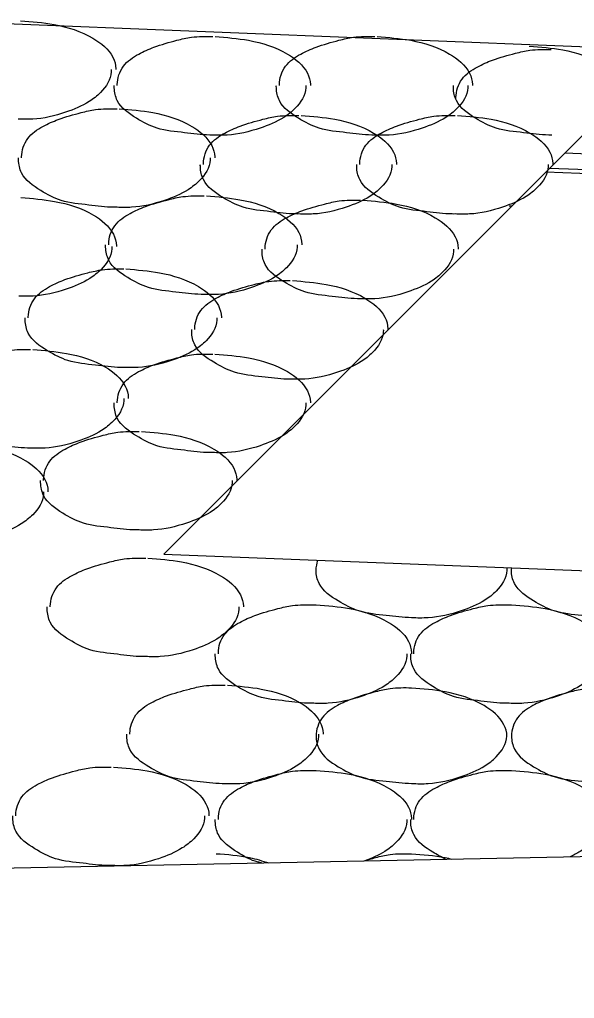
# Model space of a CAD drawing. Extents: x 1364961 to 1365294, y 367927 to 368034.
# Drawn here: x 1365025.527 to 1365026.981, y 367952.523 to 367955.087 of the extents above; entities that cross this region are included whole.
import ezdxf

# ---------------------------------------------------------------- set-up
doc = ezdxf.new("R2010")
doc.units = 0
doc.layers.add('Default', color=7, linetype='Continuous')

msp = doc.modelspace()

# ---------------------------------------------------------------- linework, layer by layer
at = {"layer": 'Default'}
for p, q in [((1365025.2251, 367955.0869), (1365027.2251, 367955.0069)), ((1365027.2251, 367955.0069), (1365025.9051, 367953.6869)), ((1365026.9561, 367954.7379), (1365055.1971, 367953.6139)), ((1365026.9061, 367954.6879), (1365055.1971, 367953.5609)), ((1365026.9161, 367954.6979), (1365055.1971, 367953.5729)), ((1365026.8161, 367954.5979), (1365026.8101, 367954.5979)), ((1365025.9051, 367953.6869), (1365055.1661, 367952.5229)), ((1365026.2981, 367953.5539), (1365026.3041, 367953.5539)), ((1365026.8101, 367953.5539), (1365026.8161, 367953.5539)), ((1365026.2981, 367953.1199), (1365026.3041, 367953.1199)), ((1365026.8101, 367953.1199), (1365026.8161, 367953.1199)), ((1365014.9002, 367952.6529), (1365031.1681, 367952.9779))]:
    msp.add_line(p, q, dxfattribs=at)
for points in [[(1365025.5296, 367955.084), (1365025.6176, 367955.074), (1365025.7196, 367955.038), (1365025.7716, 367954.988), (1365025.7796, 367954.958), (1365025.7796, 367954.956)], [(1365025.7834, 367954.9145), (1365025.7834, 367954.9165), (1365025.7994, 367954.9645), (1365025.8394, 367954.9965), (1365025.8794, 367955.0145), (1365025.9394, 367955.0325), (1365025.9774, 367955.0405), (1365026.0334, 367955.0425)], [(1365026.0394, 367955.0425), (1365026.1274, 367955.0325), (1365026.2294, 367954.9965), (1365026.2814, 367954.9465), (1365026.2894, 367954.9165), (1365026.2894, 367954.9145)], [(1365026.208, 367954.9145), (1365026.208, 367954.9165), (1365026.224, 367954.9645), (1365026.264, 367954.9965), (1365026.304, 367955.0145), (1365026.364, 367955.0325), (1365026.402, 367955.0405), (1365026.458, 367955.0425)], [(1365026.464, 367955.0425), (1365026.552, 367955.0325), (1365026.654, 367954.9965), (1365026.706, 367954.9465), (1365026.714, 367954.9165), (1365026.714, 367954.9145)], [(1365026.6705, 367954.8806), (1365026.6705, 367954.8826), (1365026.6865, 367954.9306), (1365026.7265, 367954.9626), (1365026.7665, 367954.9806), (1365026.8265, 367954.9986), (1365026.8645, 367955.0066), (1365026.9205, 367955.0086)], [(1365026.8624, 367955.0174), (1365026.9504, 367955.0074), (1365027.0524, 367954.9714), (1365027.1044, 367954.9214), (1365027.1124, 367954.8914), (1365027.1124, 367954.8894)], [(1365025.7676, 367954.956), (1365025.7676, 367954.95), (1365025.7396, 367954.896), (1365025.7096, 367954.872), (1365025.6476, 367954.844), (1365025.5616, 367954.826), (1365025.5236, 367954.826)], [(1365026.0334, 367954.7845), (1365026.0254, 367954.7845), (1365025.9594, 367954.7905), (1365025.8874, 367954.8025), (1365025.8334, 367954.8285), (1365025.7834, 367954.8745), (1365025.7754, 367954.9085), (1365025.7754, 367954.9145)], [(1365026.2774, 367954.9145), (1365026.2774, 367954.9085), (1365026.2494, 367954.8545), (1365026.2194, 367954.8305), (1365026.1574, 367954.8025), (1365026.0714, 367954.7845), (1365026.0334, 367954.7845)], [(1365026.458, 367954.7845), (1365026.45, 367954.7845), (1365026.384, 367954.7905), (1365026.312, 367954.8025), (1365026.258, 367954.8285), (1365026.208, 367954.8745), (1365026.2, 367954.9085), (1365026.2, 367954.9145)], [(1365026.702, 367954.9145), (1365026.702, 367954.9085), (1365026.674, 367954.8545), (1365026.644, 367954.8305), (1365026.582, 367954.8025), (1365026.496, 367954.7845), (1365026.458, 367954.7845)], [(1365026.9218, 367954.7845), (1365026.9138, 367954.7845), (1365026.8478, 367954.7905), (1365026.7758, 367954.8025), (1365026.7218, 367954.8285), (1365026.6718, 367954.8745), (1365026.6638, 367954.9085), (1365026.6638, 367954.9145)], [(1365025.5326, 367954.7251), (1365025.5326, 367954.7271), (1365025.5486, 367954.7751), (1365025.5886, 367954.8071), (1365025.6286, 367954.8251), (1365025.6886, 367954.8431), (1365025.7266, 367954.8511), (1365025.7826, 367954.8531)], [(1365025.7886, 367954.8531), (1365025.8766, 367954.8431), (1365025.9786, 367954.8071), (1365026.0306, 367954.7571), (1365026.0386, 367954.7271), (1365026.0386, 367954.7251)], [(1365026.0089, 367954.7076), (1365026.0089, 367954.7096), (1365026.0249, 367954.7576), (1365026.0649, 367954.7896), (1365026.1049, 367954.8076), (1365026.1649, 367954.8256), (1365026.2029, 367954.8336), (1365026.2589, 367954.8356)], [(1365026.2649, 367954.8356), (1365026.3529, 367954.8256), (1365026.4549, 367954.7896), (1365026.5069, 367954.7396), (1365026.5149, 367954.7096), (1365026.5149, 367954.7076)], [(1365026.4185, 367954.7076), (1365026.4185, 367954.7096), (1365026.4345, 367954.7576), (1365026.4745, 367954.7896), (1365026.5145, 367954.8076), (1365026.5745, 367954.8256), (1365026.6125, 367954.8336), (1365026.6685, 367954.8356)], [(1365026.6745, 367954.8356), (1365026.7625, 367954.8256), (1365026.8645, 367954.7896), (1365026.9165, 367954.7396), (1365026.9245, 367954.7096), (1365026.9245, 367954.7076)], [(1365025.7826, 367954.5951), (1365025.7746, 367954.5951), (1365025.7086, 367954.6011), (1365025.6366, 367954.6131), (1365025.5826, 367954.6391), (1365025.5326, 367954.6851), (1365025.5246, 367954.7191), (1365025.5246, 367954.7251)], [(1365026.0266, 367954.7251), (1365026.0266, 367954.7191), (1365025.9986, 367954.6651), (1365025.9686, 367954.6411), (1365025.9066, 367954.6131), (1365025.8206, 367954.5951), (1365025.7826, 367954.5951)], [(1365026.2589, 367954.5776), (1365026.2509, 367954.5776), (1365026.1849, 367954.5836), (1365026.1129, 367954.5956), (1365026.0589, 367954.6216), (1365026.0089, 367954.6676), (1365026.0009, 367954.7016), (1365026.0009, 367954.7076)], [(1365026.5029, 367954.7076), (1365026.5029, 367954.7016), (1365026.4749, 367954.6476), (1365026.4449, 367954.6236), (1365026.3829, 367954.5956), (1365026.2969, 367954.5776), (1365026.2589, 367954.5776)], [(1365026.6685, 367954.5776), (1365026.6605, 367954.5776), (1365026.5945, 367954.5836), (1365026.5225, 367954.5956), (1365026.4685, 367954.6216), (1365026.4185, 367954.6676), (1365026.4105, 367954.7016), (1365026.4105, 367954.7076)], [(1365026.9125, 367954.7076), (1365026.9125, 367954.7016), (1365026.8845, 367954.6476), (1365026.8545, 367954.6236), (1365026.7925, 367954.5956), (1365026.7065, 367954.5776), (1365026.6685, 367954.5776)], [(1365025.7608, 367954.497), (1365025.7608, 367954.499), (1365025.7768, 367954.547), (1365025.8168, 367954.579), (1365025.8568, 367954.597), (1365025.9168, 367954.615), (1365025.9548, 367954.623), (1365026.0108, 367954.625)], [(1365026.0168, 367954.625), (1365026.1048, 367954.615), (1365026.2068, 367954.579), (1365026.2588, 367954.529), (1365026.2668, 367954.499), (1365026.2668, 367954.497)], [(1365025.531, 367954.6206), (1365025.619, 367954.6106), (1365025.721, 367954.5746), (1365025.773, 367954.5246), (1365025.781, 367954.4946), (1365025.781, 367954.4926)], [(1365026.1705, 367954.4857), (1365026.1705, 367954.4877), (1365026.1865, 367954.5357), (1365026.2265, 367954.5677), (1365026.2665, 367954.5857), (1365026.3265, 367954.6037), (1365026.3645, 367954.6117), (1365026.4205, 367954.6137)], [(1365026.4265, 367954.6137), (1365026.5145, 367954.6037), (1365026.6165, 367954.5677), (1365026.6685, 367954.5177), (1365026.6765, 367954.4877), (1365026.6765, 367954.4857)], [(1365026.0108, 367954.367), (1365026.0028, 367954.367), (1365025.9368, 367954.373), (1365025.8648, 367954.385), (1365025.8108, 367954.411), (1365025.7608, 367954.457), (1365025.7528, 367954.491), (1365025.7528, 367954.497)], [(1365026.2548, 367954.497), (1365026.2548, 367954.491), (1365026.2268, 367954.437), (1365026.1968, 367954.413), (1365026.1348, 367954.385), (1365026.0488, 367954.367), (1365026.0108, 367954.367)], [(1365025.769, 367954.4926), (1365025.769, 367954.4866), (1365025.741, 367954.4326), (1365025.711, 367954.4086), (1365025.649, 367954.3806), (1365025.563, 367954.3626), (1365025.525, 367954.3626)], [(1365026.4205, 367954.3557), (1365026.4125, 367954.3557), (1365026.3465, 367954.3617), (1365026.2745, 367954.3737), (1365026.2205, 367954.3997), (1365026.1705, 367954.4457), (1365026.1625, 367954.4797), (1365026.1625, 367954.4857)], [(1365026.6645, 367954.4857), (1365026.6645, 367954.4797), (1365026.6365, 367954.4257), (1365026.6065, 367954.4017), (1365026.5445, 367954.3737), (1365026.4585, 367954.3557), (1365026.4205, 367954.3557)], [(1365025.5501, 367954.3056), (1365025.5501, 367954.3076), (1365025.5661, 367954.3556), (1365025.6061, 367954.3876), (1365025.6461, 367954.4056), (1365025.7061, 367954.4236), (1365025.7441, 367954.4316), (1365025.8001, 367954.4336)], [(1365025.8061, 367954.4336), (1365025.8941, 367954.4236), (1365025.9961, 367954.3876), (1365026.0481, 367954.3376), (1365026.0561, 367954.3076), (1365026.0561, 367954.3056)], [(1365025.9863, 367954.2751), (1365025.9863, 367954.2771), (1365026.0023, 367954.3251), (1365026.0423, 367954.3571), (1365026.0823, 367954.3751), (1365026.1423, 367954.3931), (1365026.1803, 367954.4011), (1365026.2363, 367954.4031)], [(1365026.2423, 367954.4031), (1365026.3303, 367954.3931), (1365026.4323, 367954.3571), (1365026.4843, 367954.3071), (1365026.4923, 367954.2771), (1365026.4923, 367954.2751)], [(1365025.8001, 367954.1756), (1365025.7921, 367954.1756), (1365025.7261, 367954.1816), (1365025.6541, 367954.1936), (1365025.6001, 367954.2196), (1365025.5501, 367954.2656), (1365025.5421, 367954.2996), (1365025.5421, 367954.3056)], [(1365026.0441, 367954.3056), (1365026.0441, 367954.2996), (1365026.0161, 367954.2456), (1365025.9861, 367954.2216), (1365025.9241, 367954.1936), (1365025.8381, 367954.1756), (1365025.8001, 367954.1756)], [(1365026.2363, 367954.1451), (1365026.2283, 367954.1451), (1365026.1623, 367954.1511), (1365026.0903, 367954.1631), (1365026.0363, 367954.1891), (1365025.9863, 367954.2351), (1365025.9783, 367954.2691), (1365025.9783, 367954.2751)], [(1365026.4803, 367954.2751), (1365026.4803, 367954.2691), (1365026.4523, 367954.2151), (1365026.4223, 367954.1911), (1365026.3603, 367954.1631), (1365026.2743, 367954.1451), (1365026.2363, 367954.1451)], [(1365025.3061, 367954.0945), (1365025.3061, 367954.0965), (1365025.3221, 367954.1445), (1365025.3621, 367954.1765), (1365025.4021, 367954.1945), (1365025.4621, 367954.2125), (1365025.5001, 367954.2205), (1365025.5561, 367954.2225)], [(1365025.5621, 367954.2225), (1365025.6501, 367954.2125), (1365025.7521, 367954.1765), (1365025.8041, 367954.1265), (1365025.8121, 367954.0965), (1365025.8121, 367954.0945)], [(1365025.7833, 367954.0826), (1365025.7833, 367954.0846), (1365025.7993, 367954.1326), (1365025.8393, 367954.1646), (1365025.8793, 367954.1826), (1365025.9393, 367954.2006), (1365025.9773, 367954.2086), (1365026.0333, 367954.2106)], [(1365026.0393, 367954.2106), (1365026.1273, 367954.2006), (1365026.2293, 367954.1646), (1365026.2813, 367954.1146), (1365026.2893, 367954.0846), (1365026.2893, 367954.0826)], [(1365025.5561, 367953.9645), (1365025.5481, 367953.9645), (1365025.4821, 367953.9705), (1365025.4101, 367953.9825), (1365025.3561, 367954.0085), (1365025.3061, 367954.0545), (1365025.2981, 367954.0885), (1365025.2981, 367954.0945)], [(1365025.8001, 367954.0945), (1365025.8001, 367954.0885), (1365025.7721, 367954.0345), (1365025.7421, 367954.0105), (1365025.6801, 367953.9825), (1365025.5941, 367953.9645), (1365025.5561, 367953.9645)], [(1365026.0333, 367953.9526), (1365026.0253, 367953.9526), (1365025.9593, 367953.9586), (1365025.8873, 367953.9706), (1365025.8333, 367953.9966), (1365025.7833, 367954.0426), (1365025.7753, 367954.0766), (1365025.7753, 367954.0826)], [(1365026.2773, 367954.0826), (1365026.2773, 367954.0766), (1365026.2493, 367954.0226), (1365026.2193, 367953.9986), (1365026.1573, 367953.9706), (1365026.0713, 367953.9526), (1365026.0333, 367953.9526)], [(1365025.5904, 367953.8799), (1365025.5904, 367953.8819), (1365025.6064, 367953.9299), (1365025.6464, 367953.9619), (1365025.6864, 367953.9799), (1365025.7464, 367953.9979), (1365025.7844, 367954.0059), (1365025.8404, 367954.0079)], [(1365025.8464, 367954.0079), (1365025.9344, 367953.9979), (1365026.0364, 367953.9619), (1365026.0884, 367953.9119), (1365026.0964, 367953.8819), (1365026.0964, 367953.8799)], [(1365025.3517, 367953.978), (1365025.4397, 367953.968), (1365025.5417, 367953.932), (1365025.5937, 367953.882), (1365025.6017, 367953.852), (1365025.6017, 367953.85)], [(1365025.8404, 367953.7499), (1365025.8324, 367953.7499), (1365025.7664, 367953.7559), (1365025.6944, 367953.7679), (1365025.6404, 367953.7939), (1365025.5904, 367953.8399), (1365025.5824, 367953.8739), (1365025.5824, 367953.8799)], [(1365026.0844, 367953.8799), (1365026.0844, 367953.8739), (1365026.0564, 367953.8199), (1365026.0264, 367953.7959), (1365025.9644, 367953.7679), (1365025.8784, 367953.7499), (1365025.8404, 367953.7499)], [(1365025.5897, 367953.85), (1365025.5897, 367953.844), (1365025.5617, 367953.79), (1365025.5317, 367953.766), (1365025.4697, 367953.738), (1365025.3837, 367953.72), (1365025.3457, 367953.72)], [(1365025.6077, 367953.5482), (1365025.6077, 367953.5502), (1365025.6237, 367953.5982), (1365025.6637, 367953.6302), (1365025.7037, 367953.6482), (1365025.7637, 367953.6662), (1365025.8017, 367953.6742), (1365025.8577, 367953.6762)], [(1365025.8637, 367953.6762), (1365025.9517, 367953.6662), (1365026.0537, 367953.6302), (1365026.1057, 367953.5802), (1365026.1137, 367953.5502), (1365026.1137, 367953.5482)], [(1365026.8041, 367953.6509), (1365026.8041, 367953.6439), (1365026.7761, 367953.5899), (1365026.7461, 367953.5659), (1365026.6841, 367953.5379), (1365026.5981, 367953.5199), (1365026.5541, 367953.5199), (1365026.4881, 367953.5259), (1365026.4161, 367953.5379), (1365026.3621, 367953.5639), (1365026.3121, 367953.6099), (1365026.3041, 367953.6439), (1365026.3091, 367953.6709)], [(1365027.3131, 367953.6309), (1365027.2881, 367953.5899), (1365027.2581, 367953.5659), (1365027.1961, 367953.5379), (1365027.1101, 367953.5199), (1365027.0661, 367953.5199), (1365027.0001, 367953.5259), (1365026.9281, 367953.5379), (1365026.8741, 367953.5639), (1365026.8241, 367953.6099), (1365026.8161, 367953.6439), (1365026.8171, 367953.6509)], [(1365025.8577, 367953.4182), (1365025.8497, 367953.4182), (1365025.7837, 367953.4242), (1365025.7117, 367953.4362), (1365025.6577, 367953.4622), (1365025.6077, 367953.5082), (1365025.5997, 367953.5422), (1365025.5997, 367953.5482)], [(1365026.1017, 367953.5482), (1365026.1017, 367953.5422), (1365026.0737, 367953.4882), (1365026.0437, 367953.4642), (1365025.9817, 367953.4362), (1365025.8957, 367953.4182), (1365025.8577, 367953.4182)], [(1365026.0481, 367953.4259), (1365026.0481, 367953.4279), (1365026.0641, 367953.4759), (1365026.1041, 367953.5079), (1365026.1441, 367953.5259), (1365026.2041, 367953.5439), (1365026.2421, 367953.5519), (1365026.2981, 367953.5539)], [(1365026.3041, 367953.5539), (1365026.3921, 367953.5439), (1365026.4941, 367953.5079), (1365026.5461, 367953.4579), (1365026.5541, 367953.4279), (1365026.5541, 367953.4259)], [(1365026.5601, 367953.4259), (1365026.5601, 367953.4279), (1365026.5761, 367953.4759), (1365026.6161, 367953.5079), (1365026.6561, 367953.5259), (1365026.7161, 367953.5439), (1365026.7541, 367953.5519), (1365026.8101, 367953.5539)], [(1365026.8161, 367953.5539), (1365026.9041, 367953.5439), (1365027.0061, 367953.5079), (1365027.0581, 367953.4579), (1365027.0661, 367953.4279), (1365027.0661, 367953.4259)], [(1365026.2981, 367953.2959), (1365026.2901, 367953.2959), (1365026.2241, 367953.3019), (1365026.1521, 367953.3139), (1365026.0981, 367953.3399), (1365026.0481, 367953.3859), (1365026.0401, 367953.4199), (1365026.0401, 367953.4259)], [(1365026.5421, 367953.4259), (1365026.5421, 367953.4199), (1365026.5141, 367953.3659), (1365026.4841, 367953.3419), (1365026.4221, 367953.3139), (1365026.3361, 367953.2959), (1365026.2981, 367953.2959)], [(1365026.8101, 367953.2959), (1365026.8021, 367953.2959), (1365026.7361, 367953.3019), (1365026.6641, 367953.3139), (1365026.6101, 367953.3399), (1365026.5601, 367953.3859), (1365026.5521, 367953.4199), (1365026.5521, 367953.4259)], [(1365027.0541, 367953.4259), (1365027.0541, 367953.4199), (1365027.0261, 367953.3659), (1365026.9961, 367953.3419), (1365026.9341, 367953.3139), (1365026.8481, 367953.2959), (1365026.8101, 367953.2959)], [(1365025.8163, 367953.2153), (1365025.8163, 367953.2173), (1365025.8323, 367953.2653), (1365025.8723, 367953.2973), (1365025.9123, 367953.3153), (1365025.9723, 367953.3333), (1365026.0103, 367953.3413), (1365026.0663, 367953.3433)], [(1365026.0723, 367953.3433), (1365026.1603, 367953.3333), (1365026.2623, 367953.2973), (1365026.3143, 367953.2473), (1365026.3223, 367953.2173), (1365026.3223, 367953.2153)], [(1365026.5541, 367953.3359), (1365026.6421, 367953.3259), (1365026.7441, 367953.2899), (1365026.7961, 367953.2399), (1365026.8041, 367953.2099), (1365026.7761, 367953.1559), (1365026.7461, 367953.1319), (1365026.6841, 367953.1039), (1365026.5981, 367953.0859), (1365026.5541, 367953.0859), (1365026.4881, 367953.0919), (1365026.4161, 367953.1039), (1365026.3621, 367953.1299), (1365026.3121, 367953.1759), (1365026.3041, 367953.2099), (1365026.3201, 367953.2579), (1365026.3601, 367953.2899), (1365026.4001, 367953.3079), (1365026.4601, 367953.3259), (1365026.4981, 367953.3339), (1365026.5541, 367953.3359)], [(1365027.0661, 367953.3359), (1365027.1541, 367953.3259), (1365027.2561, 367953.2899), (1365027.3081, 367953.2399), (1365027.3161, 367953.2099), (1365027.2881, 367953.1559), (1365027.2581, 367953.1319), (1365027.1961, 367953.1039), (1365027.1101, 367953.0859), (1365027.0661, 367953.0859), (1365027.0001, 367953.0919), (1365026.9281, 367953.1039), (1365026.8741, 367953.1299), (1365026.8241, 367953.1759), (1365026.8161, 367953.2099), (1365026.8321, 367953.2579), (1365026.8721, 367953.2899), (1365026.9121, 367953.3079), (1365026.9721, 367953.3259), (1365027.0101, 367953.3339), (1365027.0661, 367953.3359)], [(1365026.0663, 367953.0853), (1365026.0583, 367953.0853), (1365025.9923, 367953.0913), (1365025.9203, 367953.1033), (1365025.8663, 367953.1293), (1365025.8163, 367953.1753), (1365025.8083, 367953.2093), (1365025.8083, 367953.2153)], [(1365026.3103, 367953.2153), (1365026.3103, 367953.2093), (1365026.2823, 367953.1553), (1365026.2523, 367953.1313), (1365026.1903, 367953.1033), (1365026.1043, 367953.0853), (1365026.0663, 367953.0853)], [(1365025.5175, 367953.0009), (1365025.5175, 367953.0029), (1365025.5335, 367953.0509), (1365025.5735, 367953.0829), (1365025.6135, 367953.1009), (1365025.6735, 367953.1189), (1365025.7115, 367953.1269), (1365025.7675, 367953.1289)], [(1365025.7735, 367953.1289), (1365025.8615, 367953.1189), (1365025.9635, 367953.0829), (1365026.0155, 367953.0329), (1365026.0235, 367953.0029), (1365026.0235, 367953.0009)], [(1365026.0481, 367952.9919), (1365026.0481, 367952.9939), (1365026.0641, 367953.0419), (1365026.1041, 367953.0739), (1365026.1441, 367953.0919), (1365026.2041, 367953.1099), (1365026.2421, 367953.1179), (1365026.2981, 367953.1199)], [(1365026.3041, 367953.1199), (1365026.3921, 367953.1099), (1365026.4941, 367953.0739), (1365026.5461, 367953.0239), (1365026.5541, 367952.9939), (1365026.5541, 367952.9919)], [(1365026.5601, 367952.9919), (1365026.5601, 367952.9939), (1365026.5761, 367953.0419), (1365026.6161, 367953.0739), (1365026.6561, 367953.0919), (1365026.7161, 367953.1099), (1365026.7541, 367953.1179), (1365026.8101, 367953.1199)], [(1365026.8161, 367953.1199), (1365026.9041, 367953.1099), (1365027.0061, 367953.0739), (1365027.0581, 367953.0239), (1365027.0661, 367952.9939), (1365027.0661, 367952.9919)], [(1365025.7675, 367952.8709), (1365025.7595, 367952.8709), (1365025.6935, 367952.8769), (1365025.6215, 367952.8889), (1365025.5675, 367952.9149), (1365025.5175, 367952.9609), (1365025.5095, 367952.9949), (1365025.5095, 367953.0009)], [(1365026.0115, 367953.0009), (1365026.0115, 367952.9949), (1365025.9835, 367952.9409), (1365025.9535, 367952.9169), (1365025.8915, 367952.8889), (1365025.8055, 367952.8709), (1365025.7675, 367952.8709)], [(1365026.1611, 367952.8779), (1365026.1521, 367952.8799), (1365026.0981, 367952.9059), (1365026.0481, 367952.9519), (1365026.0401, 367952.9859), (1365026.0401, 367952.9919)], [(1365026.5421, 367952.9919), (1365026.5421, 367952.9859), (1365026.5141, 367952.9319), (1365026.4841, 367952.9079), (1365026.4321, 367952.8829)], [(1365026.6421, 367952.8879), (1365026.6101, 367952.9059), (1365026.5601, 367952.9519), (1365026.5521, 367952.9859), (1365026.5521, 367952.9919)], [(1365027.0541, 367952.9919), (1365027.0541, 367952.9859), (1365027.0261, 367952.9319), (1365026.9961, 367952.9079), (1365026.9701, 367952.8939)], [(1365026.0421, 367952.9019), (1365026.1301, 367952.8919), (1365026.1801, 367952.8779)], [(1365026.4301, 367952.8829), (1365026.4601, 367952.8919), (1365026.4981, 367952.8999), (1365026.5541, 367952.9019)], [(1365026.5541, 367952.9019), (1365026.6421, 367952.8919), (1365026.6601, 367952.8879)]]:
    msp.add_spline(points, degree=3, dxfattribs=at)

doc.saveas('drawing.dxf')
